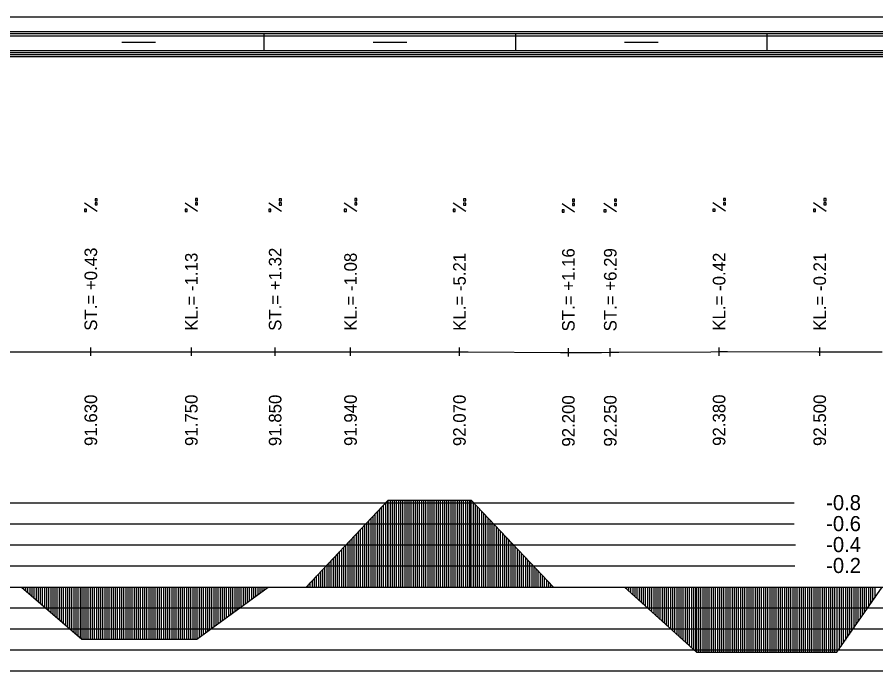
# Model space of a CAD drawing. Extents: x 2 to 10148, y 0 to 380.
# Drawn here: x 9455.5 to 9558, y 302 to 380 of the extents above; entities that cross this region are included whole.
import ezdxf

# ---------------------------------------------------------------- set-up
doc = ezdxf.new("R2010")
doc.units = 0
for name, color, linetype in [('NIVELETA_CARA', 7, 'Continuous'), ('NIVELETA_TEXT', 7, 'Continuous'), ('RAM', 7, 'Continuous'), ('ZRYCHL_CARA_C', 7, 'Continuous'), ('ZRYCHL_RASTR', 7, 'Continuous'), ('ZRYCHL_TEXT', 7, 'Continuous')]:
    doc.layers.add(name, color=color, linetype=linetype)

msp = doc.modelspace()

# ---------------------------------------------------------------- linework, layer by layer
at = {"layer": 'NIVELETA_CARA'}
for p, q in [((9464.29, 339.58), (9464.29, 340.58)), ((9476.29, 339.58), (9476.29, 340.58)), ((9486.29, 339.57), (9486.29, 340.57)), ((9495.29, 339.58), (9495.29, 340.58)), ((9508.29, 339.57), (9508.29, 340.57)), ((9521.29, 339.5), (9521.29, 340.5)), ((9526.29, 339.51), (9526.29, 340.51)), ((9539.28, 339.59), (9539.28, 340.59)), ((9551.29, 339.58), (9551.29, 340.58)), ((9446.76, 340.08), (9463.59, 340.08)), ((9463.59, 340.08), (9464.29, 340.08)), ((9464.29, 340.08), (9464.99, 340.08)), ((9464.99, 340.08), (9475.9, 340.08)), ((9475.9, 340.08), (9476.29, 340.08)), ((9476.29, 340.08), (9476.68, 340.08)), ((9476.68, 340.08), (9485.68, 340.07)), ((9485.68, 340.07), (9486.29, 340.07)), ((9486.29, 340.07), (9486.9, 340.07)), ((9486.9, 340.07), (9494.09, 340.08)), ((9494.09, 340.08), (9495.29, 340.08)), ((9495.29, 340.08), (9496.49, 340.08)), ((9496.49, 340.08), (9507.26, 340.07)), ((9507.26, 340.07), (9508.29, 340.07)), ((9508.29, 340.07), (9509.32, 340.06)), ((9509.32, 340.06), (9520.33, 340)), ((9520.33, 340), (9521.29, 340)), ((9521.29, 340), (9522.25, 340)), ((9522.25, 340), (9525.26, 340)), ((9525.26, 340), (9526.29, 340.01)), ((9526.29, 340.01), (9527.32, 340.01)), ((9527.32, 340.01), (9538.28, 340.08)), ((9538.28, 340.08), (9539.28, 340.09)), ((9539.28, 340.09), (9540.29, 340.09)), ((9540.29, 340.09), (9551.06, 340.08)), ((9551.06, 340.08), (9551.29, 340.08)), ((9551.29, 340.08), (9551.52, 340.08)), ((9551.52, 340.08), (9553.35, 340.08)), ((9553.35, 340.08), (9558.75, 340.08))]:
    msp.add_line(p, q, dxfattribs=at)
at = {"layer": 'NIVELETA_TEXT'}
for p, q in [((9465.04, 356.83), (9463.54, 357.82)), ((9465.04, 358.34), (9464.79, 358.34)), ((9464.79, 358.34), (9464.79, 358.1)), ((9464.79, 358.1), (9465.04, 358.1)), ((9464.79, 358.1), (9464.79, 358.1)), ((9465.04, 357.83), (9464.79, 357.83)), ((9464.79, 357.83), (9464.79, 357.59)), ((9465.04, 358.1), (9465.04, 358.34)), ((9465.04, 357.59), (9465.04, 357.83)), ((9477.04, 356.83), (9475.54, 357.82)), ((9477.04, 358.35), (9476.79, 358.35)), ((9476.79, 358.35), (9476.79, 358.11)), ((9476.79, 358.11), (9476.79, 358.1)), ((9476.79, 358.1), (9477.04, 358.1)), ((9477.04, 357.84), (9476.79, 357.84)), ((9476.79, 357.84), (9476.79, 357.6)), ((9477.04, 358.1), (9477.04, 358.35)), ((9477.04, 357.59), (9477.04, 357.84)), ((9487.04, 356.82), (9485.54, 357.81)), ((9487.04, 358.34), (9486.79, 358.34)), ((9486.79, 358.34), (9486.79, 358.1)), ((9486.79, 358.1), (9486.79, 358.09)), ((9486.79, 358.09), (9487.04, 358.09)), ((9487.04, 357.83), (9486.79, 357.83)), ((9486.79, 357.83), (9486.79, 357.58)), ((9487.04, 358.09), (9487.04, 358.34)), ((9487.04, 357.58), (9487.04, 357.83)), ((9496.04, 356.83), (9494.54, 357.82)), ((9496.04, 358.35), (9495.79, 358.35)), ((9495.79, 358.35), (9495.79, 358.11)), ((9495.79, 358.11), (9495.79, 358.1)), ((9495.79, 358.1), (9496.04, 358.1)), ((9496.04, 357.84), (9495.79, 357.84)), ((9495.79, 357.84), (9495.79, 357.6)), ((9496.04, 358.1), (9496.04, 358.35)), ((9496.04, 357.59), (9496.04, 357.84)), ((9509.04, 356.82), (9507.54, 357.81)), ((9509.04, 358.34), (9508.79, 358.34)), ((9508.79, 358.34), (9508.79, 358.09)), ((9508.79, 358.09), (9509.04, 358.09)), ((9508.79, 358.09), (9508.8, 358.09)), ((9509.04, 357.82), (9508.79, 357.82)), ((9508.79, 357.82), (9508.79, 357.58)), ((9509.04, 358.09), (9509.04, 358.34)), ((9509.04, 357.58), (9509.04, 357.82)), ((9522.04, 356.75), (9520.54, 357.74)), ((9522.04, 358.27), (9521.79, 358.27)), ((9521.79, 358.27), (9521.79, 358.03)), ((9521.79, 358.03), (9521.8, 358.02)), ((9521.79, 358.02), (9522.04, 358.02)), ((9522.04, 357.76), (9521.79, 357.76)), ((9521.79, 357.76), (9521.79, 357.51)), ((9522.04, 358.02), (9522.04, 358.27)), ((9522.04, 357.51), (9522.04, 357.76)), ((9527.04, 356.76), (9525.54, 357.75)), ((9527.04, 358.27), (9526.79, 358.27)), ((9526.79, 358.27), (9526.79, 358.03)), ((9526.79, 358.03), (9527.04, 358.03)), ((9526.79, 358.03), (9526.79, 358.03)), ((9527.04, 357.76), (9526.79, 357.76)), ((9526.79, 357.76), (9526.79, 357.52)), ((9527.04, 358.03), (9527.04, 358.27)), ((9527.04, 357.52), (9527.04, 357.76)), ((9540.03, 356.84), (9538.54, 357.83)), ((9540.03, 358.36), (9539.79, 358.36)), ((9539.79, 358.36), (9539.79, 358.11)), ((9539.79, 358.11), (9540.03, 358.11)), ((9539.79, 358.11), (9539.79, 358.11)), ((9540.03, 357.84), (9539.79, 357.84)), ((9539.79, 357.84), (9539.79, 357.6)), ((9540.03, 358.11), (9540.03, 358.36)), ((9540.03, 357.6), (9540.03, 357.84)), ((9552.04, 356.83), (9550.54, 357.83)), ((9552.04, 358.35), (9551.79, 358.35)), ((9551.79, 358.35), (9551.79, 358.11)), ((9551.79, 358.11), (9551.8, 358.1)), ((9551.79, 358.1), (9552.04, 358.1)), ((9552.04, 357.84), (9551.79, 357.84)), ((9551.79, 357.84), (9551.79, 357.6)), ((9552.04, 358.1), (9552.04, 358.35)), ((9552.04, 357.59), (9552.04, 357.84)), ((9463.79, 357.08), (9463.54, 357.08)), ((9463.54, 357.08), (9463.54, 356.83)), ((9463.54, 356.83), (9463.79, 356.83)), ((9463.54, 356.83), (9463.55, 356.83)), ((9463.79, 356.83), (9463.79, 357.08)), ((9464.79, 357.59), (9465.04, 357.59)), ((9464.79, 357.59), (9464.79, 357.59)), ((9475.79, 357.08), (9475.54, 357.08)), ((9475.54, 357.08), (9475.54, 356.84)), ((9475.54, 356.84), (9475.55, 356.83)), ((9475.54, 356.83), (9475.79, 356.83)), ((9475.79, 356.83), (9475.79, 357.08)), ((9476.79, 357.6), (9476.79, 357.59)), ((9476.79, 357.59), (9477.04, 357.59)), ((9485.79, 357.07), (9485.54, 357.07)), ((9485.54, 357.07), (9485.54, 356.83)), ((9485.54, 356.83), (9485.55, 356.82)), ((9485.54, 356.82), (9485.79, 356.82)), ((9485.79, 356.82), (9485.79, 357.07)), ((9486.79, 357.58), (9487.04, 357.58)), ((9486.79, 357.58), (9486.79, 357.58)), ((9494.79, 357.08), (9494.54, 357.08)), ((9494.54, 357.08), (9494.54, 356.84)), ((9494.54, 356.84), (9494.55, 356.83)), ((9494.54, 356.83), (9494.79, 356.83)), ((9494.79, 356.83), (9494.79, 357.08)), ((9495.79, 357.6), (9495.79, 357.59)), ((9495.79, 357.59), (9496.04, 357.59)), ((9507.79, 357.07), (9507.54, 357.07)), ((9507.54, 357.07), (9507.54, 356.82)), ((9507.54, 356.82), (9507.79, 356.82)), ((9507.54, 356.82), (9507.55, 356.82)), ((9507.79, 356.82), (9507.79, 357.07)), ((9508.79, 357.58), (9509.04, 357.58)), ((9508.79, 357.58), (9508.8, 357.58)), ((9520.79, 357), (9520.54, 357)), ((9520.54, 357), (9520.54, 356.76)), ((9520.54, 356.76), (9520.55, 356.75)), ((9520.54, 356.75), (9520.79, 356.75)), ((9520.79, 356.75), (9520.79, 357)), ((9521.79, 357.51), (9522.04, 357.51)), ((9521.79, 357.51), (9521.8, 357.51)), ((9525.79, 357.01), (9525.54, 357.01)), ((9525.54, 357.01), (9525.54, 356.76)), ((9525.54, 356.76), (9525.79, 356.76)), ((9525.54, 356.76), (9525.55, 356.76)), ((9525.79, 356.76), (9525.79, 357.01)), ((9526.79, 357.52), (9527.04, 357.52)), ((9526.79, 357.52), (9526.79, 357.52)), ((9538.79, 357.09), (9538.54, 357.09)), ((9538.54, 357.09), (9538.54, 356.84)), ((9538.54, 356.84), (9538.79, 356.84)), ((9538.54, 356.84), (9538.54, 356.84)), ((9538.79, 356.84), (9538.79, 357.09)), ((9539.79, 357.6), (9540.03, 357.6)), ((9539.79, 357.6), (9539.79, 357.6)), ((9550.79, 357.08), (9550.54, 357.08)), ((9550.54, 357.08), (9550.54, 356.84)), ((9550.54, 356.84), (9550.55, 356.83)), ((9550.54, 356.83), (9550.79, 356.83)), ((9550.79, 356.83), (9550.79, 357.08)), ((9551.79, 357.6), (9551.8, 357.59)), ((9551.79, 357.59), (9552.04, 357.59))]:
    msp.add_line(p, q, dxfattribs=at)
at = {"layer": 'RAM'}
for p, q in [((9867.82, 380), (9138.15, 380)), ((9867.82, 378.25), (9138.15, 378.25)), ((9867.82, 378), (9138.15, 378)), ((9867.82, 377.75), (9138.15, 377.75)), ((9485, 376), (9485, 378)), ((9515, 376), (9515, 378)), ((9545, 376), (9545, 378)), ((9468, 377), (9472, 377)), ((9498, 377), (9502, 377)), ((9528, 377), (9532, 377)), ((9867.82, 376), (9138.15, 376)), ((9867.82, 375.75), (9138.15, 375.75)), ((9867.82, 375.5), (9138.15, 375.5)), ((9867.82, 375.25), (9138.15, 375.25))]:
    msp.add_line(p, q, dxfattribs=at)
at = {"layer": 'ZRYCHL_CARA_C'}
for p, q in [((9489.99, 312), (9499.79, 322.36)), ((9499.49, 312), (9499.49, 322.04)), ((9499.74, 312), (9499.74, 322.31)), ((9499.79, 312), (9499.79, 322.36)), ((9499.79, 322.36), (9509.7, 322.36)), ((9500.04, 312), (9500.04, 322.36)), ((9500.29, 312), (9500.29, 322.36)), ((9500.54, 312), (9500.54, 322.36)), ((9500.79, 312), (9500.79, 322.36)), ((9501.04, 312), (9501.04, 322.36)), ((9501.29, 312), (9501.29, 322.36)), ((9501.54, 312), (9501.54, 322.36)), ((9501.79, 312), (9501.79, 322.36)), ((9502.04, 312), (9502.04, 322.36)), ((9502.29, 312), (9502.29, 322.36)), ((9502.54, 312), (9502.54, 322.36)), ((9502.79, 312), (9502.79, 322.36)), ((9503.04, 312), (9503.04, 322.36)), ((9503.29, 312), (9503.29, 322.36)), ((9503.54, 312), (9503.54, 322.36)), ((9503.79, 312), (9503.79, 322.36)), ((9504.04, 312), (9504.04, 322.36)), ((9504.29, 312), (9504.29, 322.36)), ((9504.54, 312), (9504.54, 322.36)), ((9504.79, 312), (9504.79, 322.36)), ((9505.04, 312), (9505.04, 322.36)), ((9505.29, 312), (9505.29, 322.36)), ((9505.54, 312), (9505.54, 322.36)), ((9505.79, 312), (9505.79, 322.36)), ((9506.04, 312), (9506.04, 322.36)), ((9506.29, 312), (9506.29, 322.36)), ((9506.54, 312), (9506.54, 322.36)), ((9506.79, 312), (9506.79, 322.36)), ((9507.04, 312), (9507.04, 322.36)), ((9507.29, 312), (9507.29, 322.36)), ((9507.54, 312), (9507.54, 322.36)), ((9507.79, 312), (9507.79, 322.36)), ((9508.04, 312), (9508.04, 322.36)), ((9508.29, 312), (9508.29, 322.36)), ((9508.54, 312), (9508.54, 322.36)), ((9508.79, 312), (9508.79, 322.36)), ((9509.04, 312), (9509.04, 322.36)), ((9509.29, 312), (9509.29, 322.36)), ((9509.54, 312), (9509.54, 322.36)), ((9509.7, 312), (9509.7, 322.36)), ((9509.7, 322.36), (9519.5, 312)), ((9509.95, 312), (9509.95, 322.1)), ((9510.2, 312), (9510.2, 321.83)), ((9498.49, 312), (9498.49, 320.99)), ((9498.74, 312), (9498.74, 321.25)), ((9498.99, 312), (9498.99, 321.51)), ((9499.24, 312), (9499.24, 321.78)), ((9510.45, 312), (9510.45, 321.57)), ((9510.7, 312), (9510.7, 321.3)), ((9510.95, 312), (9510.95, 321.04)), ((9497.49, 312), (9497.49, 319.93)), ((9497.74, 312), (9497.74, 320.19)), ((9497.99, 312), (9497.99, 320.46)), ((9498.24, 312), (9498.24, 320.72)), ((9511.2, 312), (9511.2, 320.77)), ((9511.45, 312), (9511.45, 320.51)), ((9511.7, 312), (9511.7, 320.25)), ((9511.95, 312), (9511.95, 319.98)), ((9496.49, 312), (9496.49, 318.87)), ((9496.74, 312), (9496.74, 319.14)), ((9496.99, 312), (9496.99, 319.4)), ((9497.24, 312), (9497.24, 319.66)), ((9512.2, 312), (9512.2, 319.72)), ((9512.45, 312), (9512.45, 319.45)), ((9512.7, 312), (9512.7, 319.19)), ((9512.95, 312), (9512.95, 318.92)), ((9495.49, 312), (9495.49, 317.81)), ((9495.74, 312), (9495.74, 318.08)), ((9495.99, 312), (9495.99, 318.34)), ((9496.24, 312), (9496.24, 318.61)), ((9513.2, 312), (9513.2, 318.66)), ((9513.45, 312), (9513.45, 318.4)), ((9513.7, 312), (9513.7, 318.13)), ((9513.95, 312), (9513.95, 317.87)), ((9494.49, 312), (9494.49, 316.76)), ((9494.74, 312), (9494.74, 317.02)), ((9494.99, 312), (9494.99, 317.29)), ((9495.24, 312), (9495.24, 317.55)), ((9514.2, 312), (9514.2, 317.6)), ((9514.45, 312), (9514.45, 317.34)), ((9514.7, 312), (9514.7, 317.07)), ((9514.95, 312), (9514.95, 316.81)), ((9493.49, 312), (9493.49, 315.7)), ((9493.74, 312), (9493.74, 315.96)), ((9493.99, 312), (9493.99, 316.23)), ((9494.24, 312), (9494.24, 316.49)), ((9515.2, 312), (9515.2, 316.55)), ((9515.45, 312), (9515.45, 316.28)), ((9515.7, 312), (9515.7, 316.02)), ((9515.95, 312), (9515.95, 315.75)), ((9492.49, 312), (9492.49, 314.64)), ((9492.74, 312), (9492.74, 314.91)), ((9492.99, 312), (9492.99, 315.17)), ((9493.24, 312), (9493.24, 315.44)), ((9516.2, 312), (9516.2, 315.49)), ((9516.45, 312), (9516.45, 315.22)), ((9516.7, 312), (9516.7, 314.96)), ((9516.95, 312), (9516.95, 314.7)), ((9491.74, 312), (9491.74, 313.85)), ((9491.99, 312), (9491.99, 314.11)), ((9492.24, 312), (9492.24, 314.38)), ((9517.2, 312), (9517.2, 314.43)), ((9517.45, 312), (9517.45, 314.17)), ((9517.7, 312), (9517.7, 313.9)), ((9517.95, 312), (9517.95, 313.64)), ((9490.74, 312), (9490.74, 312.79)), ((9490.99, 312), (9490.99, 313.06)), ((9491.24, 312), (9491.24, 313.32)), ((9491.49, 312), (9491.49, 313.59)), ((9518.2, 312), (9518.2, 313.37)), ((9518.45, 312), (9518.45, 313.11)), ((9518.7, 312), (9518.7, 312.85)), ((9518.95, 312), (9518.95, 312.58)), ((9138.15, 312), (9867.82, 312)), ((9456, 312), (9463.2, 305.79)), ((9456.25, 312), (9456.25, 311.78)), ((9456.5, 312), (9456.5, 311.57)), ((9456.75, 312), (9456.75, 311.35)), ((9457, 312), (9457, 311.14)), ((9457.25, 312), (9457.25, 310.92)), ((9457.5, 312), (9457.5, 310.71)), ((9457.75, 312), (9457.75, 310.49)), ((9458, 312), (9458, 310.28)), ((9458.25, 312), (9458.25, 310.06)), ((9458.5, 312), (9458.5, 309.85)), ((9458.75, 312), (9458.75, 309.63)), ((9459, 312), (9459, 309.41)), ((9459.25, 312), (9459.25, 309.2)), ((9459.5, 312), (9459.5, 308.98)), ((9459.75, 312), (9459.75, 308.77)), ((9460, 312), (9460, 308.55)), ((9460.25, 312), (9460.25, 308.34)), ((9460.5, 312), (9460.5, 308.12)), ((9460.75, 312), (9460.75, 307.91)), ((9461, 312), (9461, 307.69)), ((9461.25, 312), (9461.25, 307.47)), ((9461.5, 312), (9461.5, 307.26)), ((9461.75, 312), (9461.75, 307.04)), ((9462, 312), (9462, 306.83)), ((9462.25, 312), (9462.25, 306.61)), ((9462.5, 312), (9462.5, 306.4)), ((9462.75, 312), (9462.75, 306.18)), ((9463, 312), (9463, 305.97)), ((9463.2, 312), (9463.2, 305.79)), ((9463.45, 312), (9463.45, 305.79)), ((9463.7, 312), (9463.7, 305.79)), ((9463.95, 312), (9463.95, 305.79)), ((9464.2, 312), (9464.2, 305.79)), ((9464.45, 312), (9464.45, 305.79)), ((9464.7, 312), (9464.7, 305.79)), ((9464.95, 312), (9464.95, 305.79)), ((9465.2, 312), (9465.2, 305.79)), ((9465.45, 312), (9465.45, 305.79)), ((9465.7, 312), (9465.7, 305.79)), ((9465.95, 312), (9465.95, 305.79)), ((9466.2, 312), (9466.2, 305.79)), ((9466.45, 312), (9466.45, 305.79)), ((9466.7, 312), (9466.7, 305.79)), ((9466.95, 312), (9466.95, 305.79)), ((9467.2, 312), (9467.2, 305.79)), ((9467.45, 312), (9467.45, 305.79)), ((9467.7, 312), (9467.7, 305.79)), ((9467.95, 312), (9467.95, 305.79)), ((9468.2, 312), (9468.2, 305.79)), ((9468.45, 312), (9468.45, 305.79)), ((9468.7, 312), (9468.7, 305.79)), ((9468.95, 312), (9468.95, 305.79)), ((9469.2, 312), (9469.2, 305.79)), ((9469.45, 312), (9469.45, 305.79)), ((9469.7, 312), (9469.7, 305.79)), ((9469.95, 312), (9469.95, 305.79)), ((9470.2, 312), (9470.2, 305.79)), ((9470.45, 312), (9470.45, 305.79)), ((9470.7, 312), (9470.7, 305.79)), ((9470.95, 312), (9470.95, 305.79)), ((9471.2, 312), (9471.2, 305.79)), ((9471.45, 312), (9471.45, 305.79)), ((9471.7, 312), (9471.7, 305.79)), ((9471.95, 312), (9471.95, 305.79)), ((9472.2, 312), (9472.2, 305.79)), ((9472.45, 312), (9472.45, 305.79)), ((9472.7, 312), (9472.7, 305.79)), ((9472.95, 312), (9472.95, 305.79)), ((9473.2, 312), (9473.2, 305.79)), ((9473.45, 312), (9473.45, 305.79)), ((9473.7, 312), (9473.7, 305.79)), ((9473.95, 312), (9473.95, 305.79)), ((9474.2, 312), (9474.2, 305.79)), ((9474.45, 312), (9474.45, 305.79)), ((9474.7, 312), (9474.7, 305.79)), ((9474.95, 312), (9474.95, 305.79)), ((9475.2, 312), (9475.2, 305.79)), ((9475.45, 312), (9475.45, 305.79)), ((9475.7, 312), (9475.7, 305.79)), ((9475.95, 312), (9475.95, 305.79)), ((9476.2, 312), (9476.2, 305.79)), ((9476.45, 312), (9476.45, 305.79)), ((9476.7, 312), (9476.7, 305.79)), ((9476.95, 312), (9476.95, 305.79)), ((9476.96, 312), (9476.96, 305.79)), ((9476.96, 305.79), (9485.46, 312)), ((9477.21, 312), (9477.21, 305.98)), ((9477.46, 312), (9477.46, 306.16)), ((9477.71, 312), (9477.71, 306.34)), ((9477.96, 312), (9477.96, 306.52)), ((9478.21, 312), (9478.21, 306.71)), ((9478.46, 312), (9478.46, 306.89)), ((9478.71, 312), (9478.71, 307.07)), ((9478.96, 312), (9478.96, 307.25)), ((9479.21, 312), (9479.21, 307.44)), ((9479.46, 312), (9479.46, 307.62)), ((9479.71, 312), (9479.71, 307.8)), ((9479.96, 312), (9479.96, 307.98)), ((9480.21, 312), (9480.21, 308.17)), ((9480.46, 312), (9480.46, 308.35)), ((9480.71, 312), (9480.71, 308.53)), ((9480.96, 312), (9480.96, 308.71)), ((9481.21, 312), (9481.21, 308.9)), ((9481.46, 312), (9481.46, 309.08)), ((9481.71, 312), (9481.71, 309.26)), ((9481.96, 312), (9481.96, 309.44)), ((9482.21, 312), (9482.21, 309.63)), ((9482.46, 312), (9482.46, 309.81)), ((9482.71, 312), (9482.71, 309.99)), ((9482.96, 312), (9482.96, 310.17)), ((9483.21, 312), (9483.21, 310.36)), ((9483.46, 312), (9483.46, 310.54)), ((9483.71, 312), (9483.71, 310.72)), ((9483.96, 312), (9483.96, 310.9)), ((9484.21, 312), (9484.21, 311.09)), ((9484.46, 312), (9484.46, 311.27)), ((9484.71, 312), (9484.71, 311.45)), ((9484.96, 312), (9484.96, 311.63)), ((9485.21, 312), (9485.21, 311.82)), ((9490.24, 312), (9490.24, 312.26)), ((9490.49, 312), (9490.49, 312.53)), ((9519.2, 312), (9519.2, 312.32)), ((9519.45, 312), (9519.45, 312.05)), ((9527.97, 312), (9536.57, 304.23)), ((9528.22, 312), (9528.22, 311.77)), ((9528.47, 312), (9528.47, 311.55)), ((9528.72, 312), (9528.72, 311.32)), ((9528.97, 312), (9528.97, 311.1)), ((9529.22, 312), (9529.22, 310.87)), ((9529.47, 312), (9529.47, 310.65)), ((9529.72, 312), (9529.72, 310.42)), ((9529.97, 312), (9529.97, 310.19)), ((9530.22, 312), (9530.22, 309.97)), ((9530.47, 312), (9530.47, 309.74)), ((9530.72, 312), (9530.72, 309.52)), ((9530.97, 312), (9530.97, 309.29)), ((9531.22, 312), (9531.22, 309.07)), ((9531.47, 312), (9531.47, 308.84)), ((9531.72, 312), (9531.72, 308.61)), ((9531.97, 312), (9531.97, 308.39)), ((9532.22, 312), (9532.22, 308.16)), ((9532.47, 312), (9532.47, 307.94)), ((9532.72, 312), (9532.72, 307.71)), ((9532.97, 312), (9532.97, 307.49)), ((9533.22, 312), (9533.22, 307.26)), ((9533.47, 312), (9533.47, 307.03)), ((9533.72, 312), (9533.72, 306.81)), ((9533.97, 312), (9533.97, 306.58)), ((9534.22, 312), (9534.22, 306.36)), ((9534.47, 312), (9534.47, 306.13)), ((9534.72, 312), (9534.72, 305.9)), ((9534.97, 312), (9534.97, 305.68)), ((9535.22, 312), (9535.22, 305.45)), ((9535.47, 312), (9535.47, 305.23)), ((9535.72, 312), (9535.72, 305)), ((9535.97, 312), (9535.97, 304.78)), ((9536.22, 312), (9536.22, 304.55)), ((9536.47, 312), (9536.47, 304.32)), ((9536.57, 312), (9536.57, 304.23)), ((9536.82, 312), (9536.82, 304.23)), ((9537.07, 312), (9537.07, 304.23)), ((9537.32, 312), (9537.32, 304.23)), ((9537.57, 312), (9537.57, 304.23)), ((9537.82, 312), (9537.82, 304.23)), ((9538.07, 312), (9538.07, 304.23)), ((9538.32, 312), (9538.32, 304.23)), ((9538.57, 312), (9538.57, 304.23)), ((9538.82, 312), (9538.82, 304.23)), ((9539.07, 312), (9539.07, 304.23)), ((9539.32, 312), (9539.32, 304.23)), ((9539.57, 312), (9539.57, 304.23)), ((9539.82, 312), (9539.82, 304.23)), ((9540.07, 312), (9540.07, 304.23)), ((9540.32, 312), (9540.32, 304.23)), ((9540.57, 312), (9540.57, 304.23)), ((9540.82, 312), (9540.82, 304.23)), ((9541.07, 312), (9541.07, 304.23)), ((9541.32, 312), (9541.32, 304.23)), ((9541.57, 312), (9541.57, 304.23)), ((9541.82, 312), (9541.82, 304.23)), ((9542.07, 312), (9542.07, 304.23)), ((9542.32, 312), (9542.32, 304.23)), ((9542.57, 312), (9542.57, 304.23)), ((9542.82, 312), (9542.82, 304.23)), ((9543.07, 312), (9543.07, 304.23)), ((9543.32, 312), (9543.32, 304.23)), ((9543.57, 312), (9543.57, 304.23)), ((9543.82, 312), (9543.82, 304.23)), ((9544.07, 312), (9544.07, 304.23)), ((9544.32, 312), (9544.32, 304.23)), ((9544.57, 312), (9544.57, 304.23)), ((9544.82, 312), (9544.82, 304.23)), ((9545.07, 312), (9545.07, 304.23)), ((9545.32, 312), (9545.32, 304.23)), ((9545.57, 312), (9545.57, 304.23)), ((9545.82, 312), (9545.82, 304.23)), ((9546.07, 312), (9546.07, 304.23)), ((9546.32, 312), (9546.32, 304.23)), ((9546.57, 312), (9546.57, 304.23)), ((9546.82, 312), (9546.82, 304.23)), ((9547.07, 312), (9547.07, 304.23)), ((9547.32, 312), (9547.32, 304.23)), ((9547.57, 312), (9547.57, 304.23)), ((9547.82, 312), (9547.82, 304.23)), ((9548.07, 312), (9548.07, 304.23)), ((9548.32, 312), (9548.32, 304.23)), ((9548.57, 312), (9548.57, 304.23)), ((9548.82, 312), (9548.82, 304.23)), ((9549.07, 312), (9549.07, 304.23)), ((9549.32, 312), (9549.32, 304.23)), ((9549.57, 312), (9549.57, 304.23)), ((9549.82, 312), (9549.82, 304.23)), ((9550.07, 312), (9550.07, 304.23)), ((9550.32, 312), (9550.32, 304.23)), ((9550.57, 312), (9550.57, 304.23)), ((9550.82, 312), (9550.82, 304.23)), ((9551.07, 312), (9551.07, 304.23)), ((9551.32, 312), (9551.32, 304.23)), ((9551.57, 312), (9551.57, 304.23)), ((9551.82, 312), (9551.82, 304.23)), ((9552.07, 312), (9552.07, 304.23)), ((9552.32, 312), (9552.32, 304.23)), ((9552.57, 312), (9552.57, 304.23)), ((9552.82, 312), (9552.82, 304.23)), ((9553.07, 312), (9553.07, 304.23)), ((9553.32, 312), (9553.32, 304.23)), ((9553.35, 312), (9553.35, 304.23)), ((9553.35, 304.23), (9558.75, 312)), ((9553.6, 312), (9553.6, 304.59)), ((9553.85, 312), (9553.85, 304.95)), ((9554.1, 312), (9554.1, 305.31)), ((9554.35, 312), (9554.35, 305.67)), ((9554.6, 312), (9554.6, 306.03)), ((9554.85, 312), (9554.85, 306.39)), ((9555.1, 312), (9555.1, 306.75)), ((9555.35, 312), (9555.35, 307.11)), ((9555.6, 312), (9555.6, 307.47)), ((9555.85, 312), (9555.85, 307.83)), ((9556.1, 312), (9556.1, 308.19)), ((9556.35, 312), (9556.35, 308.55)), ((9556.6, 312), (9556.6, 308.91)), ((9556.85, 312), (9556.85, 309.27)), ((9557.1, 312), (9557.1, 309.63)), ((9557.35, 312), (9557.35, 309.99)), ((9557.6, 312), (9557.6, 310.35)), ((9557.85, 312), (9557.85, 310.71)), ((9463.2, 305.79), (9476.96, 305.79)), ((9536.57, 304.23), (9553.35, 304.23))]:
    msp.add_line(p, q, dxfattribs=at)
at = {"layer": 'ZRYCHL_RASTR'}
for p, q in [((9141.49, 322.04), (9548.23, 322.04)), ((9141.49, 319.54), (9548.23, 319.54)), ((9141.49, 317.04), (9548.41, 317.04)), ((9141.49, 314.54), (9548.32, 314.54)), ((9352, 309.5), (9968.33, 309.5)), ((9352, 307), (9968.39, 307)), ((9352, 304.5), (9968.38, 304.5)), ((9352, 302), (9968.24, 302))]:
    msp.add_line(p, q, dxfattribs=at)

# ---------------------------------------------------------------- texts
at = {"layer": 'NIVELETA_TEXT'}
for s, p in [('ST.= +0.43', (9465.04, 342.58)), ('KL.= -1.13', (9477.04, 342.58)), ('ST.= +1.32', (9487.04, 342.57)), ('KL.= -1.08', (9496.04, 342.58)), ('KL.= -5.21', (9509.04, 342.57)), ('ST.= +1.16', (9522.04, 342.5)), ('ST.= +6.29', (9527.04, 342.51)), ('KL.= -0.42', (9540.03, 342.59)), ('KL.= -0.21', (9552.04, 342.58)), ('91.630', (9465.04, 328.83)), ('91.750', (9477.04, 328.83)), ('91.850', (9487.04, 328.82)), ('91.940', (9496.04, 328.83)), ('92.070', (9509.04, 328.82)), ('92.200', (9522.04, 328.75)), ('92.250', (9527.04, 328.76)), ('92.380', (9540.03, 328.84)), ('92.500', (9552.04, 328.83))]:
    msp.add_text(s, height=1.5, rotation=90, dxfattribs=at).set_placement(p)
at = {"layer": 'ZRYCHL_TEXT'}
for s, p in [('-0.8', (9552.06, 321.17)), ('-0.6', (9552.06, 318.67)), ('-0.4', (9552.06, 316.17)), ('-0.2', (9552.06, 313.67))]:
    msp.add_text(s, height=1.8, dxfattribs=at).set_placement(p)

doc.saveas('drawing.dxf')
